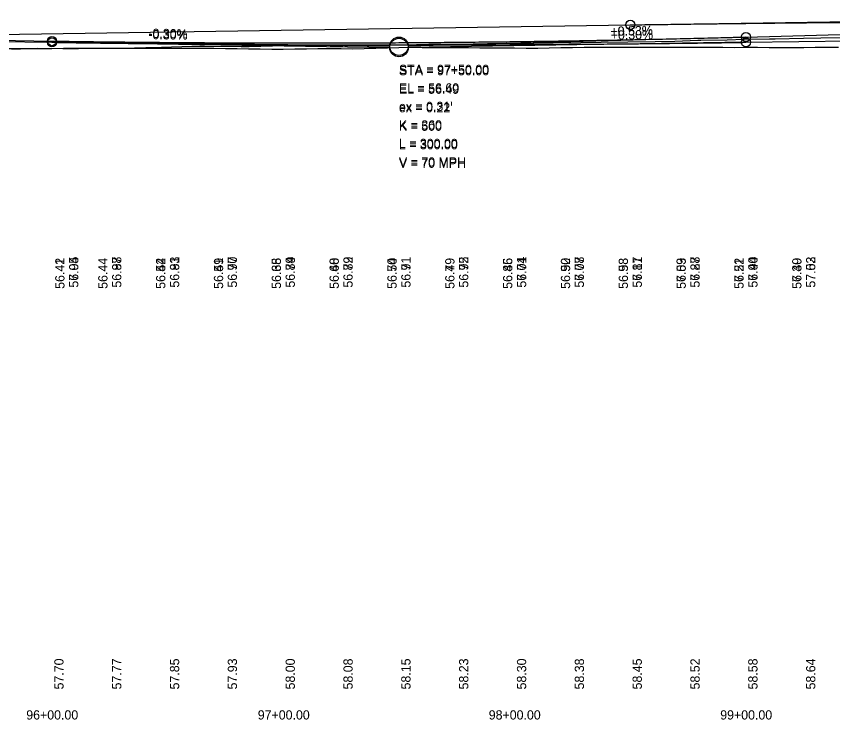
# Model space of a CAD drawing. Extents: x 3880794 to 3915434, y 287517 to 300173.
# Drawn here: x 3890122.9 to 3890475.8, y 296519.7 to 296823.7 of the extents above; entities that cross this region are included whole.
import ezdxf

# ---------------------------------------------------------------- set-up
doc = ezdxf.new("R2010")
doc.units = 0
for name, color, linetype in [('Level 1', 7, 'Continuous'), ('Level 2', 7, 'Continuous'), ('Level 30', 7, 'Continuous'), ('Level 31', 7, 'Continuous'), ('Level 32', 7, 'Continuous')]:
    doc.layers.add(name, color=color, linetype=linetype)

msp = doc.modelspace()

# ---------------------------------------------------------------- linework, layer by layer
at = {"layer": 'Level 1'}
for p, q in [((3890388.3, 296820.01), (3890634.3, 296823.7)), ((3889988.3, 296814.01), (3890388.3, 296820.01)), ((3890088.3, 296813.76), (3890138.3, 296813.01)), ((3890438.3, 296814.76), (3890292.3, 296810.86)), ((3890438.3, 296814.76), (3890488.3, 296816.09)), ((3890138.3, 296813.01), (3890284.3, 296810.82))]:
    msp.add_line(p, q, dxfattribs=at)
msp.add_lwpolyline([(3890120.96, 296809.57), (3890132.23, 296809.89), (3890142.94, 296809.77), (3890149.71, 296809.73), (3890160.6, 296809.95), (3890168.93, 296810), (3890178.95, 296810.2), (3890185.62, 296810.41), (3890198.81, 296810.73), (3890204.27, 296810.84), (3890220.12, 296810.62), (3890223.57, 296810.64), (3890238.73, 296811.16), (3890244.57, 296811.2), (3890258.52, 296811.05), (3890264.08, 296811.15), (3890276.83, 296811.23), (3890284.48, 296811.41), (3890295.92, 296811.56), (3890306.36, 296811.75), (3890314.03, 296811.68), (3890326.65, 296811.91), (3890334.61, 296812.04), (3890346.64, 296812.04), (3890354.95, 296812.21), (3890366.9, 296812.42), (3890375.78, 296812.55), (3890387.25, 296812.62), (3890399.13, 296812.84), (3890407.53, 296812.9), (3890417.55, 296813.4), (3890418.75, 296813.41), (3890430.24, 296813.6), (3890437.48, 296813.83), (3890448.42, 296813.94), (3890450.88, 296814.01), (3890463.17, 296814.23), (3890470.64, 296814.38), (3890481.24, 296814.49)], dxfattribs=at)
msp.add_circle((3890288.3, 296810.76), 4, dxfattribs=at)
for points in [[(3890388.3, 296820.01), (3890398.3, 296820.15), (3890408.3, 296820.29), (3890418.3, 296820.43), (3890428.3, 296820.55), (3890438.3, 296820.67), (3890448.3, 296820.78), (3890458.3, 296820.89), (3890468.3, 296820.99), (3890478.3, 296821.08), (3890488.3, 296821.16), (3890498.3, 296821.24), (3890508.3, 296821.31), (3890518.3, 296821.38), (3890528.3, 296821.43), (3890538.3, 296821.49), (3890548.3, 296821.53), (3890558.3, 296821.57), (3890568.3, 296821.6), (3890578.3, 296821.62), (3890588.3, 296821.64), (3890598.3, 296821.64), (3890608.3, 296821.65), (3890618.3, 296821.64), (3890628.3, 296821.63), (3890638.3, 296821.61), (3890648.3, 296821.59), (3890658.3, 296821.56), (3890668.3, 296821.52), (3890678.3, 296821.47), (3890688.3, 296821.42), (3890698.3, 296821.36), (3890708.3, 296821.3), (3890718.3, 296821.22), (3890728.3, 296821.14), (3890738.3, 296821.06), (3890748.3, 296820.96), (3890758.3, 296820.86), (3890768.3, 296820.76), (3890778.3, 296820.64), (3890788.3, 296820.52), (3890798.3, 296820.39), (3890808.3, 296820.26), (3890818.3, 296820.12), (3890828.3, 296819.97), (3890838.3, 296819.81), (3890848.3, 296819.65), (3890858.3, 296819.48), (3890868.3, 296819.31), (3890878.3, 296819.12), (3890888.3, 296818.94)], [(3890138.3, 296813.01), (3890144.3, 296812.92), (3890150.3, 296812.84), (3890156.3, 296812.76), (3890162.3, 296812.69), (3890168.3, 296812.62), (3890174.3, 296812.56), (3890180.3, 296812.5), (3890186.3, 296812.45), (3890192.3, 296812.4), (3890198.3, 296812.36), (3890204.3, 296812.32), (3890210.3, 296812.29), (3890216.3, 296812.26), (3890222.3, 296812.24), (3890228.3, 296812.22), (3890234.3, 296812.21), (3890240.3, 296812.2), (3890246.3, 296812.2), (3890252.3, 296812.2), (3890258.3, 296812.21), (3890264.3, 296812.22), (3890270.3, 296812.24), (3890276.3, 296812.26), (3890282.3, 296812.29), (3890288.3, 296812.32), (3890294.3, 296812.36), (3890300.3, 296812.4), (3890306.3, 296812.45), (3890312.3, 296812.5), (3890318.3, 296812.56), (3890324.3, 296812.62), (3890330.3, 296812.69), (3890336.3, 296812.76), (3890342.3, 296812.84), (3890348.3, 296812.92), (3890354.3, 296813.01), (3890360.3, 296813.1), (3890366.3, 296813.2), (3890372.3, 296813.3), (3890378.3, 296813.41), (3890384.3, 296813.52), (3890390.3, 296813.64), (3890396.3, 296813.76), (3890402.3, 296813.89), (3890408.3, 296814.02), (3890414.3, 296814.16), (3890420.3, 296814.3), (3890426.3, 296814.45), (3890432.3, 296814.6), (3890438.3, 296814.76)]]:
    msp.add_spline(points, degree=3, dxfattribs=at)
at = {"layer": 'Level 2'}
for p, q in [((3889938.3, 296815.46), (3890138.3, 296812.46)), ((3890438.3, 296812.46), (3890563.3, 296814.33)), ((3890138.3, 296812.46), (3890284.3, 296810.27)), ((3890438.3, 296812.46), (3890292.3, 296810.27))]:
    msp.add_line(p, q, dxfattribs=at)
msp.add_lwpolyline([(3890118.3, 296809.85), (3890123.3, 296809.81), (3890128.3, 296809.77), (3890133.3, 296809.74), (3890138.3, 296809.85), (3890143.3, 296809.9), (3890148.3, 296809.94), (3890153.3, 296809.96), (3890158.3, 296809.97), (3890163.3, 296809.98), (3890168.3, 296809.97), (3890173.3, 296809.92), (3890178.3, 296809.9), (3890183.3, 296809.89), (3890188.3, 296809.88), (3890193.3, 296809.91), (3890198.3, 296809.93), (3890203.3, 296809.9), (3890208.3, 296809.87), (3890213.3, 296809.83), (3890218.3, 296809.75), (3890223.3, 296809.71), (3890228.3, 296809.59), (3890233.3, 296809.54), (3890238.3, 296809.49), (3890243.3, 296809.58), (3890248.3, 296809.69), (3890253.3, 296809.75), (3890258.3, 296809.77), (3890263.3, 296809.76), (3890268.3, 296809.68), (3890273.3, 296809.81), (3890278.3, 296809.96), (3890283.3, 296810.12), (3890288.3, 296810.24), (3890293.3, 296810.33), (3890298.3, 296810.29), (3890303.3, 296810.25), (3890308.3, 296810.2), (3890313.3, 296810.19), (3890318.3, 296810.16), (3890323.3, 296810.12), (3890328.3, 296810.08), (3890333.3, 296810.05), (3890338.3, 296810.02), (3890343.3, 296809.98), (3890348.3, 296810), (3890353.3, 296810.07), (3890358.3, 296810.18), (3890363.3, 296810.25), (3890368.3, 296810.31), (3890373.3, 296810.38), (3890378.3, 296810.43), (3890383.3, 296810.4), (3890388.3, 296810.39), (3890393.3, 296810.38), (3890398.3, 296810.41), (3890403.3, 296810.41), (3890408.3, 296810.4), (3890413.3, 296810.39), (3890418.3, 296810.39), (3890423.3, 296810.36), (3890428.3, 296810.31), (3890433.3, 296810.26), (3890438.3, 296810.32), (3890443.3, 296810.32), (3890448.3, 296810.27), (3890453.3, 296810.22), (3890458.3, 296810.17), (3890463.3, 296810.21), (3890468.3, 296810.32), (3890473.3, 296810.35), (3890478.3, 296810.39)], dxfattribs=at)
for centre, radius in [((3890138.3, 296812.46), 2), ((3890288.3, 296810.21), 4), ((3890438.3, 296812.46), 2)]:
    msp.add_circle(centre, radius, dxfattribs=at)
msp.add_spline([(3890138.3, 296812.46), (3890144.3, 296812.37), (3890150.3, 296812.28), (3890156.3, 296812.2), (3890162.3, 296812.13), (3890168.3, 296812.05), (3890174.3, 296811.98), (3890180.3, 296811.92), (3890186.3, 296811.85), (3890192.3, 296811.79), (3890198.3, 296811.74), (3890204.3, 296811.68), (3890210.3, 296811.64), (3890216.3, 296811.59), (3890222.3, 296811.55), (3890228.3, 296811.51), (3890234.3, 296811.48), (3890240.3, 296811.45), (3890246.3, 296811.42), (3890252.3, 296811.4), (3890258.3, 296811.38), (3890264.3, 296811.36), (3890270.3, 296811.35), (3890276.3, 296811.34), (3890282.3, 296811.33), (3890288.3, 296811.33), (3890294.3, 296811.33), (3890300.3, 296811.34), (3890306.3, 296811.35), (3890312.3, 296811.36), (3890318.3, 296811.38), (3890324.3, 296811.4), (3890330.3, 296811.42), (3890336.3, 296811.45), (3890342.3, 296811.48), (3890348.3, 296811.51), (3890354.3, 296811.55), (3890360.3, 296811.59), (3890366.3, 296811.64), (3890372.3, 296811.68), (3890378.3, 296811.74), (3890384.3, 296811.79), (3890390.3, 296811.85), (3890396.3, 296811.92), (3890402.3, 296811.98), (3890408.3, 296812.05), (3890414.3, 296812.13), (3890420.3, 296812.2), (3890426.3, 296812.28), (3890432.3, 296812.37), (3890438.3, 296812.46)], degree=3, dxfattribs=at)
at = {"layer": 'Level 31'}
for centre in [(3890388.3, 296820.01), (3890138.3, 296813.01), (3890438.3, 296814.76)]:
    msp.add_circle(centre, 2, dxfattribs=at)

# ---------------------------------------------------------------- texts
at = {"layer": 'Level 2'}
for s, rotation, p in [('-0.30%', 359.1406, (3890179.96, 296813.83)), ('+0.30%', 0.8594, (3890379.88, 296813.58)), ('56.94', 90, (3890149.71, 296706.43)), ('56.87', 90, (3890168.3, 296706.43)), ('56.81', 90, (3890193.3, 296706.43)), ('56.77', 90, (3890218.3, 296706.43)), ('56.74', 90, (3890243.3, 296706.43)), ('56.72', 90, (3890268.3, 296706.43)), ('56.71', 90, (3890293.3, 296706.43)), ('56.72', 90, (3890318.3, 296706.43)), ('56.74', 90, (3890343.3, 296706.43)), ('56.77', 90, (3890368.3, 296706.43)), ('56.81', 90, (3890393.3, 296706.43)), ('56.87', 90, (3890418.3, 296706.43)), ('56.94', 90, (3890443.3, 296706.43)), ('57.02', 90, (3890468.3, 296706.43))]:
    msp.add_text(s, height=4, rotation=rotation, dxfattribs=at).set_placement(p)
for s, p in [('STA = 97+50.00', (3890288.3, 296798.21)), ('EL = 56.49', (3890288.3, 296790.21)), ("ex = 0.22'", (3890288.3, 296782.21)), ('K = 500', (3890288.3, 296774.21)), ('L = 300.00', (3890288.3, 296766.21)), ('V = 70 MPH', (3890288.3, 296758.21)), ('96+00.00', (3890127.18, 296519.76)), ('97+00.00', (3890227.27, 296519.76)), ('98+00.00', (3890327.12, 296519.76)), ('99+00.00', (3890427.18, 296519.76))]:
    msp.add_text(s, height=4, dxfattribs=at).set_placement(p)
at = {"layer": 'Level 30'}
for s, p in [('56.41', (3890143.71, 296705.91)), ('56.44', (3890162.3, 296705.91)), ('56.54', (3890187.3, 296705.91)), ('56.59', (3890212.3, 296705.91)), ('56.68', (3890237.3, 296705.91)), ('56.68', (3890262.3, 296705.91)), ('56.74', (3890287.3, 296705.91)), ('56.79', (3890312.3, 296705.91)), ('56.86', (3890337.3, 296705.91)), ('56.92', (3890362.3, 296705.91)), ('56.98', (3890387.3, 296705.91)), ('57.09', (3890412.3, 296705.91)), ('57.22', (3890437.3, 296705.91)), ('57.30', (3890462.3, 296705.91))]:
    msp.add_text(s, height=4, rotation=90, dxfattribs=at).set_placement(p)
for s, p in [('96+00.00', (3890127.18, 296519.76)), ('96+00.00', (3890127.18, 296519.76)), ('96+00.00', (3890127.18, 296519.76)), ('97+00.00', (3890227.27, 296519.76)), ('97+00.00', (3890227.27, 296519.76)), ('97+00.00', (3890227.27, 296519.76)), ('98+00.00', (3890327.12, 296519.76)), ('98+00.00', (3890327.12, 296519.76)), ('98+00.00', (3890327.12, 296519.76)), ('99+00.00', (3890427.18, 296519.76)), ('99+00.00', (3890427.18, 296519.76)), ('99+00.00', (3890427.18, 296519.76))]:
    msp.add_text(s, height=4, dxfattribs=at).set_placement(p)
at = {"layer": 'Level 31'}
for s, rotation, p in [('-0.30%', 359.1406, (3890179.96, 296814.38)), ('+0.53%', 1.5275, (3890379.77, 296815.2)), ('+0.53%', 1.5275, (3890379.84, 296815.2)), ('57.05', 90, (3890149.71, 296706.43)), ('56.98', 90, (3890168.3, 296706.43)), ('56.93', 90, (3890193.3, 296706.43)), ('56.90', 90, (3890218.3, 296706.43)), ('56.89', 90, (3890243.3, 296706.43)), ('56.89', 90, (3890268.3, 296706.43)), ('56.91', 90, (3890293.3, 296706.43)), ('56.95', 90, (3890318.3, 296706.43)), ('57.01', 90, (3890343.3, 296706.43)), ('57.08', 90, (3890368.3, 296706.43)), ('57.17', 90, (3890393.3, 296706.43)), ('57.28', 90, (3890418.3, 296706.43)), ('57.40', 90, (3890443.3, 296706.43)), ('57.53', 90, (3890468.3, 296706.43)), ('57.70', 90, (3890143.3, 296532.76)), ('57.77', 90, (3890168.3, 296532.76)), ('57.85', 90, (3890193.3, 296532.76)), ('57.93', 90, (3890218.3, 296532.76)), ('58.00', 90, (3890243.3, 296532.76)), ('58.08', 90, (3890268.3, 296532.76)), ('58.15', 90, (3890293.3, 296532.76)), ('58.23', 90, (3890318.3, 296532.76)), ('58.30', 90, (3890343.3, 296532.76)), ('58.38', 90, (3890368.3, 296532.76)), ('58.45', 90, (3890393.3, 296532.76)), ('58.52', 90, (3890418.3, 296532.76)), ('58.58', 90, (3890443.3, 296532.76)), ('58.64', 90, (3890468.3, 296532.76))]:
    msp.add_text(s, height=4, rotation=rotation, dxfattribs=at).set_placement(p)
for s, p in [('STA = 97+50.00', (3890288.3, 296798.76)), ('EL = 56.60', (3890288.3, 296790.76)), ("ex = 0.31'", (3890288.3, 296782.76)), ('K = 360', (3890288.3, 296774.76)), ('L = 300.00', (3890288.3, 296766.76)), ('V = 70 MPH', (3890288.3, 296758.76))]:
    msp.add_text(s, height=4, dxfattribs=at).set_placement(p)
at = {"layer": 'Level 32'}
for s, p in [('56.42', (3890143.71, 296705.91)), ('56.44', (3890162.3, 296705.91)), ('56.42', (3890187.3, 296705.91)), ('56.41', (3890212.3, 296705.91)), ('56.35', (3890237.3, 296705.91)), ('56.40', (3890262.3, 296705.91)), ('56.50', (3890287.3, 296705.91)), ('56.49', (3890312.3, 296705.91)), ('56.45', (3890337.3, 296705.91)), ('56.50', (3890362.3, 296705.91)), ('56.53', (3890387.3, 296705.91)), ('56.53', (3890412.3, 296705.91)), ('56.51', (3890437.3, 296705.91)), ('56.49', (3890462.3, 296705.91))]:
    msp.add_text(s, height=4, rotation=90, dxfattribs=at).set_placement(p)

doc.saveas('drawing.dxf')
